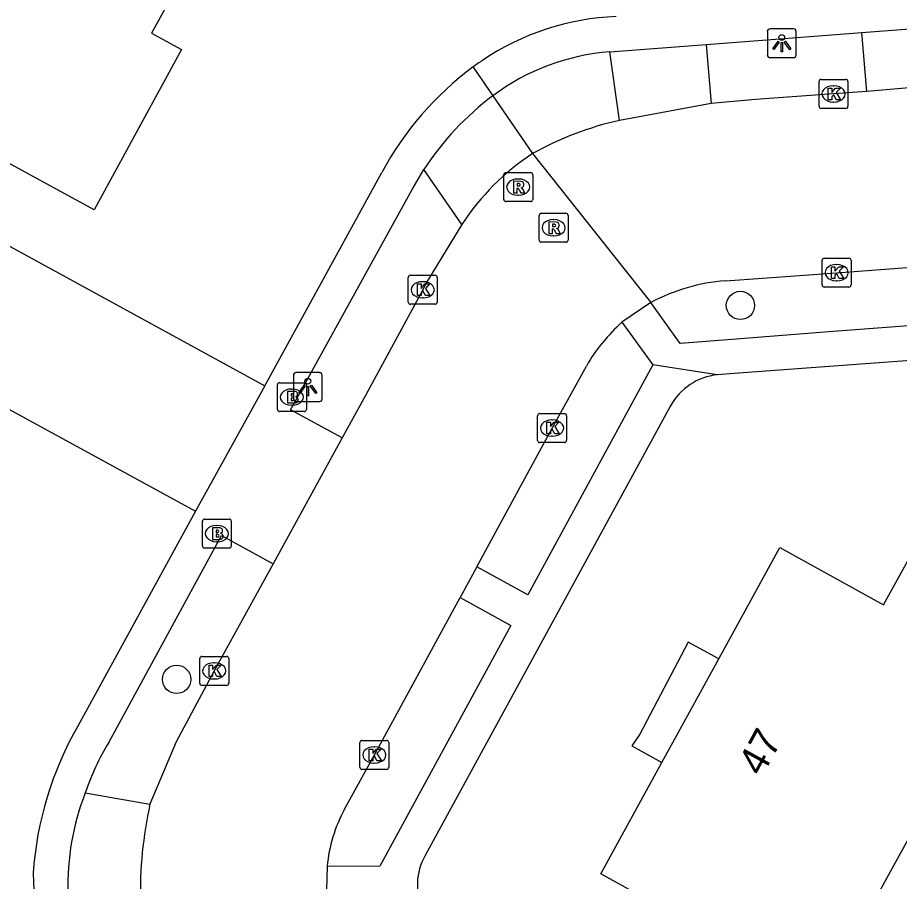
# Model space of a CAD drawing. Extents: x 160457 to 162082, y 388340 to 389736.
# Drawn here: x 160628.38 to 160658.84, y 389391.92 to 389421.75 of the extents above; entities that cross this region are included whole.
import ezdxf

# ---------------------------------------------------------------- set-up
doc = ezdxf.new("R2010")
doc.units = 0
for name, color, linetype in [('IMGEO_Boom', 7, 'Continuous'), ('IMGEO_Brandkraan', 7, 'Continuous'), ('IMGEO_Kolk', 7, 'Continuous'), ('IMGEO_Lichtpunt', 7, 'Continuous'), ('IMGEO_Pand', 7, 'Continuous'), ('IMGEO_Pand_nummerreeks', 7, 'Continuous'), ('IMGEO_Pand_overbouw', 7, 'Continuous'), ('IMGEO_Parkeervlak_open', 7, 'Continuous'), ('IMGEO_Rijbaan_lokaal_gesloten', 7, 'Continuous'), ('IMGEO_Rioolput', 7, 'Continuous'), ('IMGEO_Voetpad_open', 7, 'Continuous')]:
    doc.layers.add(name, color=color, linetype=linetype)

msp = doc.modelspace()

# ---------------------------------------------------------------- linework, layer by layer
at = {"layer": 'IMGEO_Boom'}
for centre in [(160653.353, 389411.807), (160633.87, 389398.892)]:
    msp.add_circle(centre, 0.489, dxfattribs=at)
at = {"layer": 'IMGEO_Brandkraan'}
for p, q in [((160637.351, 389408.213), (160637.351, 389409.065)), ((160637.426, 389409.139), (160638.278, 389409.139)), ((160638.352, 389409.065), (160638.352, 389408.213)), ((160637.839, 389408.919), (160637.864, 389408.919)), ((160638.278, 389408.139), (160637.426, 389408.139)), ((160637.862, 389408.359), (160637.837, 389408.359)), ((160634.833, 389404.425), (160635.685, 389404.425)), ((160634.758, 389403.499), (160634.758, 389404.351)), ((160635.246, 389404.205), (160635.271, 389404.205)), ((160635.759, 389404.351), (160635.759, 389403.499)), ((160635.269, 389403.645), (160635.244, 389403.645)), ((160635.685, 389403.425), (160634.833, 389403.425))]:
    msp.add_line(p, q, dxfattribs=at)
for points in [[(160637.351, 389408.213), (160637.351, 389409.065)], [(160637.426, 389409.139), (160638.278, 389409.139)], [(160638.352, 389409.065), (160638.352, 389408.213)], [(160637.699, 389408.839), (160637.699, 389408.439), (160637.912, 389408.439)], [(160637.93, 389408.839), (160637.699, 389408.839)], [(160637.878, 389408.758), (160637.824, 389408.758), (160637.824, 389408.682)], [(160637.824, 389408.682), (160637.877, 389408.682)], [(160637.886, 389408.606), (160637.824, 389408.606), (160637.824, 389408.525)], [(160637.824, 389408.525), (160637.886, 389408.525)], [(160638.278, 389408.139), (160637.426, 389408.139)], [(160634.833, 389404.425), (160635.685, 389404.425)], [(160634.758, 389403.499), (160634.758, 389404.351)], [(160635.106, 389404.125), (160635.106, 389403.725), (160635.319, 389403.725)], [(160635.337, 389404.125), (160635.106, 389404.125)], [(160635.759, 389404.351), (160635.759, 389403.499)], [(160635.285, 389404.044), (160635.231, 389404.044), (160635.231, 389403.968)], [(160635.231, 389403.968), (160635.284, 389403.968)], [(160635.293, 389403.892), (160635.231, 389403.892), (160635.231, 389403.811)], [(160635.231, 389403.811), (160635.293, 389403.811)], [(160635.685, 389403.425), (160634.833, 389403.425)]]:
    msp.add_lwpolyline(points, dxfattribs=at)
for centre, radius, start, end in [((160637.428, 389409.063), 0.0765, 91.552, 178.448), ((160637.428, 389409.063), 0.0765, 91.552, 178.448), ((160638.276, 389409.063), 0.0765, 1.552, 88.448), ((160638.276, 389409.063), 0.0765, 1.552, 88.448), ((160637.879, 389408.72), 0.0379, 267.8285, 90.9355), ((160637.934, 389408.694), 0.145, 59.4692, 91.5367), ((160637.959, 389408.741), 0.0922, 285.5137, 58.1501), ((160637.887, 389408.565), 0.0404, 269.8759, 90.5077), ((160637.918, 389408.69), 0.251, 268.6676, 293.5347), ((160637.964, 389408.549), 0.105, 301.3115, 78.989), ((160637.428, 389408.215), 0.0765, 181.552, 268.448), ((160637.428, 389408.215), 0.0765, 181.552, 268.448), ((160638.276, 389408.215), 0.0765, 271.552, 358.448), ((160638.276, 389408.215), 0.0765, 271.552, 358.448), ((160634.835, 389404.349), 0.0765, 91.552, 178.448), ((160634.835, 389404.349), 0.0765, 91.552, 178.448), ((160635.683, 389404.349), 0.0765, 1.552, 88.448), ((160635.683, 389404.349), 0.0765, 1.552, 88.448), ((160635.341, 389403.98), 0.145, 59.4692, 91.5367), ((160635.286, 389404.006), 0.0379, 267.8285, 90.9355), ((160635.294, 389403.851), 0.0404, 269.8759, 90.5077), ((160635.366, 389404.027), 0.0922, 285.5137, 58.1501), ((160635.371, 389403.835), 0.105, 301.3115, 78.989), ((160635.325, 389403.976), 0.251, 268.6676, 293.5347), ((160634.835, 389403.501), 0.0765, 181.552, 268.448), ((160634.835, 389403.501), 0.0765, 181.552, 268.448), ((160635.683, 389403.501), 0.0765, 271.552, 358.448), ((160635.683, 389403.501), 0.0765, 271.552, 358.448)]:
    msp.add_arc(centre, radius, start, end, dxfattribs=at)
for centre, major_axis, ratio, start_param, end_param in [((160637.838, 389408.639), (-0.387, 0.002), 0.722429, 4.712389, 7.853982), ((160637.863, 389408.639), (-0.39, 0.002), 0.717154, 1.570796, 4.712389), ((160635.245, 389403.925), (-0.387, 0.002), 0.722429, 4.712389, 7.853982), ((160635.27, 389403.925), (-0.39, 0.002), 0.717154, 1.570796, 4.712389)]:
    msp.add_ellipse(centre, major_axis=major_axis, ratio=ratio, start_param=start_param, end_param=end_param, dxfattribs=at)
at = {"layer": 'IMGEO_Kolk'}
for p, q in [((160656.067, 389418.685), (160656.067, 389419.537)), ((160656.142, 389419.611), (160656.994, 389419.611)), ((160656.555, 389419.391), (160656.58, 389419.391)), ((160657.068, 389419.537), (160657.068, 389418.685)), ((160656.578, 389418.831), (160656.553, 389418.831)), ((160656.994, 389418.611), (160656.142, 389418.611)), ((160656.175, 389412.513), (160656.175, 389413.365)), ((160656.25, 389413.439), (160657.102, 389413.439)), ((160657.176, 389413.365), (160657.176, 389412.513)), ((160656.663, 389413.219), (160656.688, 389413.219)), ((160641.873, 389411.922), (160641.873, 389412.774)), ((160641.948, 389412.848), (160642.8, 389412.848)), ((160642.874, 389412.774), (160642.874, 389411.922)), ((160656.686, 389412.659), (160656.661, 389412.659)), ((160642.361, 389412.628), (160642.386, 389412.628)), ((160657.102, 389412.439), (160656.25, 389412.439)), ((160642.384, 389412.068), (160642.359, 389412.068)), ((160642.8, 389411.848), (160641.948, 389411.848)), ((160646.343, 389407.145), (160646.343, 389407.997)), ((160646.418, 389408.071), (160647.27, 389408.071)), ((160646.831, 389407.851), (160646.856, 389407.851)), ((160647.344, 389407.997), (160647.344, 389407.145)), ((160646.854, 389407.291), (160646.829, 389407.291)), ((160647.27, 389407.071), (160646.418, 389407.071)), ((160634.668, 389398.759), (160634.668, 389399.611)), ((160634.743, 389399.685), (160635.595, 389399.685)), ((160635.669, 389399.611), (160635.669, 389398.759)), ((160635.156, 389399.465), (160635.181, 389399.465)), ((160635.595, 389398.685), (160634.743, 389398.685)), ((160635.179, 389398.905), (160635.154, 389398.905)), ((160640.2, 389395.856), (160640.2, 389396.708)), ((160640.275, 389396.782), (160641.127, 389396.782)), ((160640.688, 389396.562), (160640.713, 389396.562)), ((160641.201, 389396.708), (160641.201, 389395.856)), ((160640.711, 389396.002), (160640.686, 389396.002)), ((160641.127, 389395.782), (160640.275, 389395.782))]:
    msp.add_line(p, q, dxfattribs=at)
for points in [[(160656.067, 389418.685), (160656.067, 389419.537)], [(160656.142, 389419.611), (160656.994, 389419.611)], [(160657.068, 389419.537), (160657.068, 389418.685)], [(160656.388, 389419.311), (160656.511, 389419.311), (160656.511, 389419.16), (160656.641, 389419.311), (160656.805, 389419.311), (160656.659, 389419.16), (160656.812, 389418.911), (160656.66, 389418.911), (160656.575, 389419.075), (160656.511, 389419.008), (160656.511, 389418.911), (160656.388, 389418.911), (160656.388, 389419.311)], [(160656.994, 389418.611), (160656.142, 389418.611)], [(160656.175, 389412.513), (160656.175, 389413.365)], [(160656.25, 389413.439), (160657.102, 389413.439)], [(160657.176, 389413.365), (160657.176, 389412.513)], [(160656.496, 389413.139), (160656.619, 389413.139), (160656.619, 389412.988), (160656.749, 389413.139), (160656.913, 389413.139), (160656.767, 389412.988), (160656.92, 389412.739), (160656.768, 389412.739), (160656.683, 389412.903), (160656.619, 389412.836), (160656.619, 389412.739), (160656.496, 389412.739), (160656.496, 389413.139)], [(160641.873, 389411.922), (160641.873, 389412.774)], [(160641.948, 389412.848), (160642.8, 389412.848)], [(160642.874, 389412.774), (160642.874, 389411.922)], [(160642.194, 389412.548), (160642.317, 389412.548), (160642.317, 389412.397), (160642.447, 389412.548), (160642.611, 389412.548), (160642.465, 389412.397), (160642.618, 389412.148), (160642.466, 389412.148), (160642.381, 389412.312), (160642.317, 389412.245), (160642.317, 389412.148), (160642.194, 389412.148), (160642.194, 389412.548)], [(160657.102, 389412.439), (160656.25, 389412.439)], [(160642.8, 389411.848), (160641.948, 389411.848)], [(160646.343, 389407.145), (160646.343, 389407.997)], [(160646.418, 389408.071), (160647.27, 389408.071)], [(160646.664, 389407.771), (160646.787, 389407.771), (160646.787, 389407.62), (160646.917, 389407.771), (160647.081, 389407.771), (160646.935, 389407.62), (160647.088, 389407.371), (160646.936, 389407.371), (160646.851, 389407.535), (160646.787, 389407.468), (160646.787, 389407.371), (160646.664, 389407.371), (160646.664, 389407.771)], [(160647.344, 389407.997), (160647.344, 389407.145)], [(160647.27, 389407.071), (160646.418, 389407.071)], [(160634.668, 389398.759), (160634.668, 389399.611)], [(160634.743, 389399.685), (160635.595, 389399.685)], [(160635.669, 389399.611), (160635.669, 389398.759)], [(160634.989, 389399.385), (160635.112, 389399.385), (160635.112, 389399.234), (160635.242, 389399.385), (160635.406, 389399.385), (160635.26, 389399.234), (160635.413, 389398.985), (160635.261, 389398.985), (160635.176, 389399.149), (160635.112, 389399.082), (160635.112, 389398.985), (160634.989, 389398.985), (160634.989, 389399.385)], [(160635.595, 389398.685), (160634.743, 389398.685)], [(160640.2, 389395.856), (160640.2, 389396.708)], [(160640.275, 389396.782), (160641.127, 389396.782)], [(160641.201, 389396.708), (160641.201, 389395.856)], [(160640.521, 389396.482), (160640.644, 389396.482), (160640.644, 389396.331), (160640.774, 389396.482), (160640.938, 389396.482), (160640.792, 389396.331), (160640.945, 389396.082), (160640.793, 389396.082), (160640.708, 389396.246), (160640.644, 389396.179), (160640.644, 389396.082), (160640.521, 389396.082), (160640.521, 389396.482)], [(160641.127, 389395.782), (160640.275, 389395.782)]]:
    msp.add_lwpolyline(points, dxfattribs=at)
for centre, start, end in [((160656.144, 389419.535), 91.552, 178.448), ((160656.144, 389419.535), 91.552, 178.448), ((160656.992, 389419.535), 1.552, 88.448), ((160656.992, 389419.535), 1.552, 88.448), ((160656.144, 389418.687), 181.552, 268.448), ((160656.144, 389418.687), 181.552, 268.448), ((160656.992, 389418.687), 271.552, 358.448), ((160656.992, 389418.687), 271.552, 358.448), ((160656.252, 389413.363), 91.552, 178.448), ((160656.252, 389413.363), 91.552, 178.448), ((160657.1, 389413.363), 1.552, 88.448), ((160657.1, 389413.363), 1.552, 88.448), ((160641.95, 389412.772), 91.552, 178.448), ((160641.95, 389412.772), 91.552, 178.448), ((160642.798, 389412.772), 1.552, 88.448), ((160642.798, 389412.772), 1.552, 88.448), ((160656.252, 389412.515), 181.552, 268.448), ((160656.252, 389412.515), 181.552, 268.448), ((160657.1, 389412.515), 271.552, 358.448), ((160657.1, 389412.515), 271.552, 358.448), ((160641.95, 389411.924), 181.552, 268.448), ((160641.95, 389411.924), 181.552, 268.448), ((160642.798, 389411.924), 271.552, 358.448), ((160642.798, 389411.924), 271.552, 358.448), ((160646.42, 389407.995), 91.552, 178.448), ((160646.42, 389407.995), 91.552, 178.448), ((160647.268, 389407.995), 1.552, 88.448), ((160647.268, 389407.995), 1.552, 88.448), ((160646.42, 389407.147), 181.552, 268.448), ((160646.42, 389407.147), 181.552, 268.448), ((160647.268, 389407.147), 271.552, 358.448), ((160647.268, 389407.147), 271.552, 358.448), ((160634.745, 389399.609), 91.552, 178.448), ((160634.745, 389399.609), 91.552, 178.448), ((160635.593, 389399.609), 1.552, 88.448), ((160635.593, 389399.609), 1.552, 88.448), ((160634.745, 389398.761), 181.552, 268.448), ((160634.745, 389398.761), 181.552, 268.448), ((160635.593, 389398.761), 271.552, 358.448), ((160635.593, 389398.761), 271.552, 358.448), ((160640.277, 389396.706), 91.552, 178.448), ((160640.277, 389396.706), 91.552, 178.448), ((160641.125, 389396.706), 1.552, 88.448), ((160641.125, 389396.706), 1.552, 88.448), ((160640.277, 389395.858), 181.552, 268.448), ((160640.277, 389395.858), 181.552, 268.448), ((160641.125, 389395.858), 271.552, 358.448), ((160641.125, 389395.858), 271.552, 358.448)]:
    msp.add_arc(centre, 0.0765, start, end, dxfattribs=at)
for centre, major_axis, ratio, start_param, end_param in [((160656.554, 389419.111), (-0.387, 0.002), 0.722429, 4.712389, 7.853982), ((160656.579, 389419.111), (-0.39, 0.002), 0.717154, 1.570796, 4.712389), ((160656.662, 389412.939), (-0.387, 0.002), 0.722429, 4.712389, 7.853982), ((160656.687, 389412.939), (-0.39, 0.002), 0.717154, 1.570796, 4.712389), ((160642.36, 389412.348), (-0.387, 0.002), 0.722429, 4.712389, 7.853982), ((160642.385, 389412.348), (-0.39, 0.002), 0.717154, 1.570796, 4.712389), ((160646.83, 389407.571), (-0.387, 0.002), 0.722429, 4.712389, 7.853982), ((160646.855, 389407.571), (-0.39, 0.002), 0.717154, 1.570796, 4.712389), ((160635.155, 389399.185), (-0.387, 0.002), 0.722429, 4.712389, 7.853982), ((160635.18, 389399.185), (-0.39, 0.002), 0.717154, 1.570796, 4.712389), ((160640.687, 389396.282), (-0.387, 0.002), 0.722429, 4.712389, 7.853982), ((160640.712, 389396.282), (-0.39, 0.002), 0.717154, 1.570796, 4.712389)]:
    msp.add_ellipse(centre, major_axis=major_axis, ratio=ratio, start_param=start_param, end_param=end_param, dxfattribs=at)
at = {"layer": 'IMGEO_Lichtpunt'}
for p, q in [((160654.282, 389421.267), (160654.282, 389420.46)), ((160654.282, 389421.267), (160654.282, 389420.46)), ((160655.184, 389421.362), (160654.376, 389421.362)), ((160655.184, 389421.362), (160654.376, 389421.362)), ((160655.278, 389420.46), (160655.278, 389421.267)), ((160655.278, 389420.46), (160655.278, 389421.267)), ((160654.376, 389420.366), (160655.184, 389420.366)), ((160654.376, 389420.366), (160655.184, 389420.366)), ((160637.903, 389409.39), (160637.903, 389408.583)), ((160637.903, 389409.39), (160637.903, 389408.583)), ((160638.805, 389409.485), (160637.997, 389409.485)), ((160638.805, 389409.485), (160637.997, 389409.485)), ((160638.899, 389408.583), (160638.899, 389409.39)), ((160638.899, 389408.583), (160638.899, 389409.39)), ((160637.997, 389408.489), (160638.805, 389408.489)), ((160637.997, 389408.489), (160638.805, 389408.489))]:
    msp.add_line(p, q, dxfattribs=at)
for points in [[(160654.656, 389420.931), (160654.695, 389420.903), (160654.507, 389420.641), (160654.469, 389420.668), (160654.656, 389420.931)], [(160654.758, 389420.883), (160654.805, 389420.883), (160654.805, 389420.561), (160654.758, 389420.561), (160654.758, 389420.883)], [(160654.868, 389420.903), (160654.906, 389420.93), (160655.093, 389420.668), (160655.054, 389420.64), (160654.868, 389420.903)], [(160638.277, 389409.054), (160638.316, 389409.026), (160638.128, 389408.764), (160638.09, 389408.791), (160638.277, 389409.054)], [(160638.379, 389409.006), (160638.426, 389409.006), (160638.426, 389408.684), (160638.379, 389408.684), (160638.379, 389409.006)], [(160638.489, 389409.026), (160638.527, 389409.053), (160638.714, 389408.791), (160638.675, 389408.763), (160638.489, 389409.026)]]:
    msp.add_lwpolyline(points, dxfattribs=at)
for centre in [(160654.781, 389421.065), (160638.402, 389409.188)]:
    msp.add_circle(centre, 0.0994, dxfattribs=at)
for centre, start, end in [((160654.376, 389421.267), 90, 180), ((160654.376, 389421.267), 90, 180), ((160655.184, 389421.267), 0, 90), ((160655.184, 389421.267), 0, 90), ((160654.376, 389420.46), 180, 270), ((160654.376, 389420.46), 180, 270), ((160655.184, 389420.46), 270, 0), ((160655.184, 389420.46), 270, 360), ((160637.997, 389409.39), 90, 180), ((160637.997, 389409.39), 90, 180), ((160638.805, 389409.39), 0, 90), ((160638.805, 389409.39), 0, 90), ((160637.997, 389408.583), 180, 270), ((160637.997, 389408.583), 180, 270), ((160638.805, 389408.583), 270, 0), ((160638.805, 389408.583), 270, 360)]:
    msp.add_arc(centre, 0.0946, start, end, dxfattribs=at)
at = {"layer": 'IMGEO_Pand'}
for points in [[(160637.371, 389427.398), (160635.47, 389423.868), (160634.701, 389424.291), (160633.005, 389421.208), (160634.036, 389420.641), (160631.02, 389415.114), (160622.229, 389419.895), (160619.385, 389421.441), (160622.404, 389426.992), (160625.248, 389425.445), (160625.573, 389425.269), (160627.369, 389428.571), (160628.344, 389428.04), (160630.135, 389431.334), (160632.979, 389429.787), (160637.371, 389427.398)], [(160656.336, 389388.275), (160657.895, 389387.415), (160659.905, 389383.366), (160658.653, 389382.74), (160654.181, 389380.503), (160650.673, 389387.57), (160652.117, 389390.185), (160648.523, 389392.17), (160650.637, 389396.022), (160652.6, 389399.596), (160654.712, 389403.444), (160658.297, 389401.466), (160659.757, 389404.113), (160667.604, 389404.763), (160668.022, 389399.781), (160668.136, 389398.415), (160663.761, 389398.053), (160662.202, 389398.913), (160656.336, 389388.275)]]:
    msp.add_lwpolyline(points, dxfattribs=at)
at = {"layer": 'IMGEO_Pand_overbouw'}
for points in [[(160652.6, 389399.596), (160651.544, 389400.174), (160649.878, 389396.997), (160649.601, 389396.597), (160650.637, 389396.022)], [(160657.895, 389387.415), (160663.761, 389398.053), (160662.202, 389398.913), (160656.336, 389388.275)]]:
    msp.add_lwpolyline(points, close=True, dxfattribs=at)
at = {"layer": 'IMGEO_Parkeervlak_open'}
for points in [[(160644.801, 389419.051), (160646.172, 389417.054)], [(160643.73, 389414.607), (160642.415, 389416.506)]]:
    msp.add_lwpolyline(points, dxfattribs=at)
at = {"layer": 'IMGEO_Rijbaan_lokaal_gesloten'}
for points in [[(160661.174, 389419.494), (160657.715, 389419.2)], [(160657.715, 389419.2), (160656.567, 389419.112), (160653.87, 389418.924), (160652.342, 389418.781)], [(160652.342, 389418.781), (160649.175, 389418.198)], [(160646.172, 389417.054), (160650.258, 389411.909)], [(160652.831, 389412.662), (160656.676, 389412.938), (160673.906, 389414.237), (160693.121, 389415.706)], [(160643.73, 389414.607), (160642.483, 389412.561), (160642.373, 389412.349), (160640.327, 389408.573), (160639.588, 389407.229)], [(160650.258, 389411.909), (160649.258, 389411.227)], [(160644.245, 389402.784), (160646.845, 389407.57), (160648.028, 389409.714)], [(160639.588, 389407.229), (160637.202, 389402.887)], [(160637.202, 389402.887), (160635.168, 389399.186), (160633.852, 389396.739), (160632.947, 389394.585)], [(160644.245, 389402.784), (160643.67, 389401.716)], [(160639.672, 389394.404), (160640.702, 389396.281), (160643.67, 389401.716)], [(160639.069, 389392.434), (160639.039, 389391.215)]]:
    msp.add_lwpolyline(points, dxfattribs=at)
for centre, radius, start, end in [((160651.593, 389407.338), 11.126, 102.551, 119.158), ((160650.81, 389409.983), 8.456, 123.2639, 146.8533), ((160653.354, 389406.103), 6.58, 94.5583, 118.0664), ((160653.442, 389406.569), 6.261, 131.932, 149.849), ((160647.051, 389391.511), 14.435, 167.7064, 181.1689), ((160644.144, 389391.958), 5.097, 151.3219, 174.6403)]:
    msp.add_arc(centre, radius, start, end, dxfattribs=at)
at = {"layer": 'IMGEO_Rioolput'}
for p, q in [((160645.173, 389415.468), (160645.173, 389416.32)), ((160645.248, 389416.394), (160646.1, 389416.394)), ((160646.174, 389416.32), (160646.174, 389415.468)), ((160645.661, 389416.174), (160645.686, 389416.174)), ((160646.1, 389415.394), (160645.248, 389415.394)), ((160645.684, 389415.614), (160645.659, 389415.614)), ((160646.396, 389414.064), (160646.396, 389414.916)), ((160646.471, 389414.99), (160647.323, 389414.99)), ((160647.397, 389414.916), (160647.397, 389414.064)), ((160646.884, 389414.77), (160646.909, 389414.77)), ((160646.907, 389414.21), (160646.882, 389414.21)), ((160647.323, 389413.99), (160646.471, 389413.99))]:
    msp.add_line(p, q, dxfattribs=at)
for points in [[(160645.173, 389415.468), (160645.173, 389416.32)], [(160645.248, 389416.394), (160646.1, 389416.394)], [(160646.174, 389416.32), (160646.174, 389415.468)], [(160645.762, 389416.092), (160645.51, 389416.094), (160645.51, 389415.694)], [(160645.688, 389416.013), (160645.634, 389416.013), (160645.634, 389415.932)], [(160645.51, 389415.694), (160645.634, 389415.694), (160645.634, 389415.856), (160645.645, 389415.856)], [(160645.634, 389415.932), (160645.686, 389415.932)], [(160645.692, 389415.827), (160645.763, 389415.694), (160645.903, 389415.694), (160645.838, 389415.82)], [(160646.1, 389415.394), (160645.248, 389415.394)], [(160646.396, 389414.064), (160646.396, 389414.916)], [(160646.471, 389414.99), (160647.323, 389414.99)], [(160647.397, 389414.916), (160647.397, 389414.064)], [(160646.985, 389414.688), (160646.733, 389414.69), (160646.733, 389414.29)], [(160646.911, 389414.609), (160646.857, 389414.609), (160646.857, 389414.528)], [(160646.857, 389414.528), (160646.909, 389414.528)], [(160646.733, 389414.29), (160646.857, 389414.29), (160646.857, 389414.452), (160646.868, 389414.452)], [(160646.915, 389414.423), (160646.986, 389414.29), (160647.126, 389414.29), (160647.061, 389414.416)], [(160647.323, 389413.99), (160646.471, 389413.99)]]:
    msp.add_lwpolyline(points, dxfattribs=at)
for centre, radius, start, end in [((160645.25, 389416.318), 0.0765, 91.552, 178.448), ((160645.25, 389416.318), 0.0765, 91.552, 178.448), ((160646.098, 389416.318), 0.0765, 1.552, 88.448), ((160646.098, 389416.318), 0.0765, 1.552, 88.448), ((160645.694, 389415.917), 0.0964, 77.0061, 93.1865), ((160645.708, 389415.974), 0.0378, 276.6634, 79.6772), ((160645.761, 389415.982), 0.109, 350.3612, 89.416), ((160645.644, 389415.803), 0.0533, 26.0293, 88.6989), ((160645.67, 389416.121), 0.19, 274.7715, 282.9687), ((160645.759, 389415.982), 0.112, 277.5842, 350.9817), ((160645.743, 389415.767), 0.108, 29.5134, 73.7905), ((160645.25, 389415.47), 0.0765, 181.552, 268.448), ((160645.25, 389415.47), 0.0765, 181.552, 268.448), ((160646.098, 389415.47), 0.0765, 271.552, 358.448), ((160646.098, 389415.47), 0.0765, 271.552, 358.448), ((160646.473, 389414.914), 0.0765, 91.552, 178.448), ((160646.473, 389414.914), 0.0765, 91.552, 178.448), ((160647.321, 389414.914), 0.0765, 1.552, 88.448), ((160647.321, 389414.914), 0.0765, 1.552, 88.448), ((160646.893, 389414.717), 0.19, 274.7715, 282.9687), ((160646.917, 389414.513), 0.0964, 77.0061, 93.1865), ((160646.931, 389414.57), 0.0378, 276.6634, 79.6772), ((160646.984, 389414.578), 0.109, 350.3612, 89.416), ((160646.982, 389414.578), 0.112, 277.5842, 350.9817), ((160646.867, 389414.399), 0.0533, 26.0293, 88.6989), ((160646.966, 389414.363), 0.108, 29.5134, 73.7905), ((160646.473, 389414.066), 0.0765, 181.552, 268.448), ((160646.473, 389414.066), 0.0765, 181.552, 268.448), ((160647.321, 389414.066), 0.0765, 271.552, 358.448), ((160647.321, 389414.066), 0.0765, 271.552, 358.448)]:
    msp.add_arc(centre, radius, start, end, dxfattribs=at)
for centre, major_axis, ratio, start_param, end_param in [((160645.66, 389415.894), (-0.387, 0.002), 0.722429, 4.712389, 7.853982), ((160645.685, 389415.894), (-0.39, 0.002), 0.717154, 1.570796, 4.712389), ((160646.883, 389414.49), (-0.387, 0.002), 0.722429, 4.712389, 7.853982), ((160646.908, 389414.49), (-0.39, 0.002), 0.717154, 1.570796, 4.712389)]:
    msp.add_ellipse(centre, major_axis=major_axis, ratio=ratio, start_param=start_param, end_param=end_param, dxfattribs=at)
at = {"layer": 'IMGEO_Voetpad_open'}
for points in [[(160581.612, 389439.277), (160636.917, 389409.035)], [(160579.191, 389434.928), (160634.516, 389404.696)], [(160657.543, 389421.238), (160661.011, 389421.499)], [(160652.169, 389420.822), (160657.543, 389421.238)], [(160657.715, 389419.2), (160657.543, 389421.238)], [(160648.838, 389420.568), (160652.169, 389420.822)], [(160649.175, 389418.198), (160648.838, 389420.568)], [(160652.169, 389420.822), (160652.342, 389418.781)], [(160644.118, 389420.042), (160644.801, 389419.051)], [(160636.917, 389409.035), (160640.957, 389416.393)], [(160639.588, 389407.229), (160637.808, 389408.206), (160637.953, 389408.469), (160642.014, 389415.816), (160642.415, 389416.506)], [(160736.302, 389415.764), (160734.791, 389415.668), (160715.597, 389414.214), (160677.867, 389411.277), (160653.141, 389409.456), (160652.549, 389409.412)], [(160693.286, 389413.695), (160677.408, 389412.47), (160656.551, 389410.909), (160653.054, 389410.635), (160651.271, 389410.495), (160650.258, 389411.909)], [(160649.258, 389411.227), (160650.329, 389409.751)], [(160650.329, 389409.751), (160646.001, 389401.813), (160644.245, 389402.784)], [(160652.549, 389409.412), (160650.329, 389409.751)], [(160636.917, 389409.035), (160634.516, 389404.696)], [(160650.936, 389408.343), (160642.456, 389392.805)], [(160634.516, 389404.696), (160630.457, 389397.275)], [(160631.521, 389396.716), (160635.42, 389403.86), (160637.202, 389402.887)], [(160643.67, 389401.716), (160645.418, 389400.751), (160640.891, 389392.439), (160639.069, 389392.434)], [(160630.712, 389394.97), (160632.947, 389394.585)]]:
    msp.add_lwpolyline(points, dxfattribs=at)
for centre, radius, start, end in [((160649.435, 389412.851), 8.944, 92.394, 123.9847), ((160649.458, 389412.788), 7.805, 94.5568, 126.633), ((160648.676, 389413.984), 7.582, 124.0151, 126.9576), ((160650.66, 389411.182), 11.014, 126.4383, 151.7592), ((160650.865, 389410.975), 10.1, 126.9015, 146.7922), ((160652.78, 389407.311), 2.113, 96.2861, 150.7819), ((160640.612, 389391.409), 11.727, 149.9863, 176.1416), ((160639.475, 389391.97), 9.262, 149.1767, 161.1025), ((160638.879, 389391.783), 8.767, 158.68, 181.7229), ((160644.183, 389391.81), 1.993, 150.0636, 206.4686), ((160640.075, 389392.299), 11.164, 180.5184, 205.2716)]:
    msp.add_arc(centre, radius, start, end, dxfattribs=at)

# ---------------------------------------------------------------- texts
at = {"layer": 'IMGEO_Pand_nummerreeks'}
msp.add_text('47', height=1, rotation=61.2349, dxfattribs=at).set_placement((160654.096, 389395.504))

doc.saveas('drawing.dxf')
